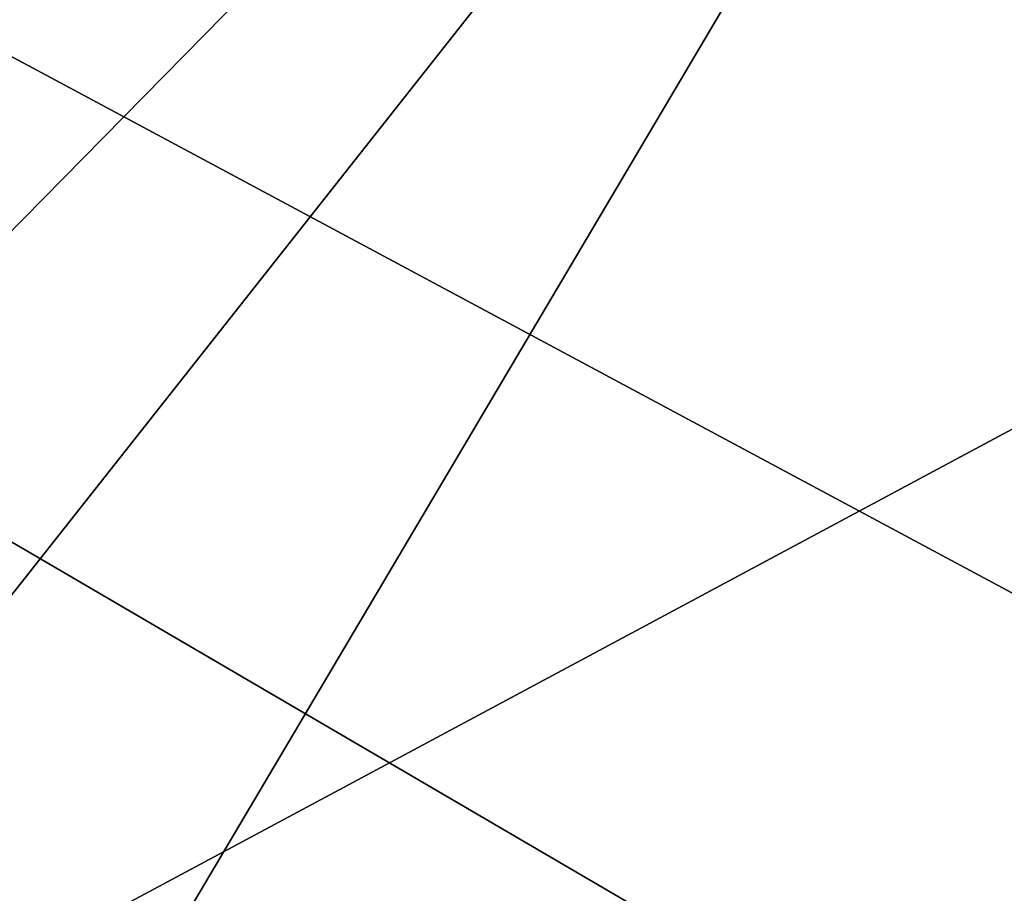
# Model space of a CAD drawing. Header units: millimetres. Extents: x -50 to 50, y -22 to 96.
# Tile 288 of 374: x 39.34 to 42.17, y 1.44 to 3.95. Entities that reach past the tile are written whole.
import ezdxf

# ---------------------------------------------------------------- set-up
doc = ezdxf.new("R2010")
doc.units = ezdxf.units.MM
doc.header["$LTSCALE"] = 65.185185
for name, color, linetype in [('1159', 7, 'CONTINUOUS'), ('1164', 7, 'CONTINUOUS'), ('801', 7, 'CONTINUOUS')]:
    doc.layers.add(name, color=color, linetype=linetype)

msp = doc.modelspace()

# ---------------------------------------------------------------- linework, layer by layer
at = {"layer": '1159', "linetype": 'CONTINUOUS'}
for points in [[(39, 4.0118, 14.9718), (39, 1.0632, 15.4635), (44.5, 4.0117, 14.9718), (39, 4.0118, 14.9718)], [(39, 1.0632, 15.4635), (44.5, 1.0632, 15.4635), (44.5, 4.0117, 14.9718), (39, 1.0632, 15.4635)]]:
    msp.add_3dface(points, dxfattribs=at)
at = {"layer": '1164', "linetype": 'CONTINUOUS'}
for points in [[(39, 1.0632, -15.4635), (39, 4.0118, -14.9718), (44.5, 1.0632, -15.4635), (39, 1.0632, -15.4635)], [(39, 4.0118, -14.9718), (44.5, 4.0117, -14.9718), (44.5, 1.0632, -15.4635), (39, 4.0118, -14.9718)]]:
    msp.add_3dface(points, dxfattribs=at)
at = {"layer": '801', "linetype": 'CONTINUOUS'}
for points in [[(43.5, 7.6013, 7.6015), (43.5, 0, 10.75), (30.5, 7.6014, 7.6014), (43.5, 7.6013, 7.6015)], [(43.5, 0, 10.75), (37.5, 1.5, 10.6448), (30.5, 7.6014, 7.6014), (43.5, 0, 10.75)], [(30.5, 1.5, -10.6448), (43.5, 7.6013, -7.6015), (30.5, 7.6014, -7.6014), (30.5, 1.5, -10.6448)], [(37.5, 1.5, -10.6448), (43.5, 7.6013, -7.6015), (30.5, 1.5, -10.6448), (37.5, 1.5, -10.6448)], [(39, 0, -10.75), (43.5, 7.6013, -7.6015), (37.5, 0, -10.75), (39, 0, -10.75)], [(37.5, 0, -10.75), (43.5, 7.6013, -7.6015), (37.5, 1.5, -10.6448), (37.5, 0, -10.75)], [(43.5, 0, -10.75), (43.5, 7.6013, -7.6015), (39, 0, -10.75), (43.5, 0, -10.75)], [(37.5, 1.5, 10.6448), (43.5, 0, 10.75), (39, 0, 10.75), (37.5, 1.5, 10.6448)]]:
    msp.add_3dface(points, dxfattribs=at)

doc.saveas('drawing.dxf')
